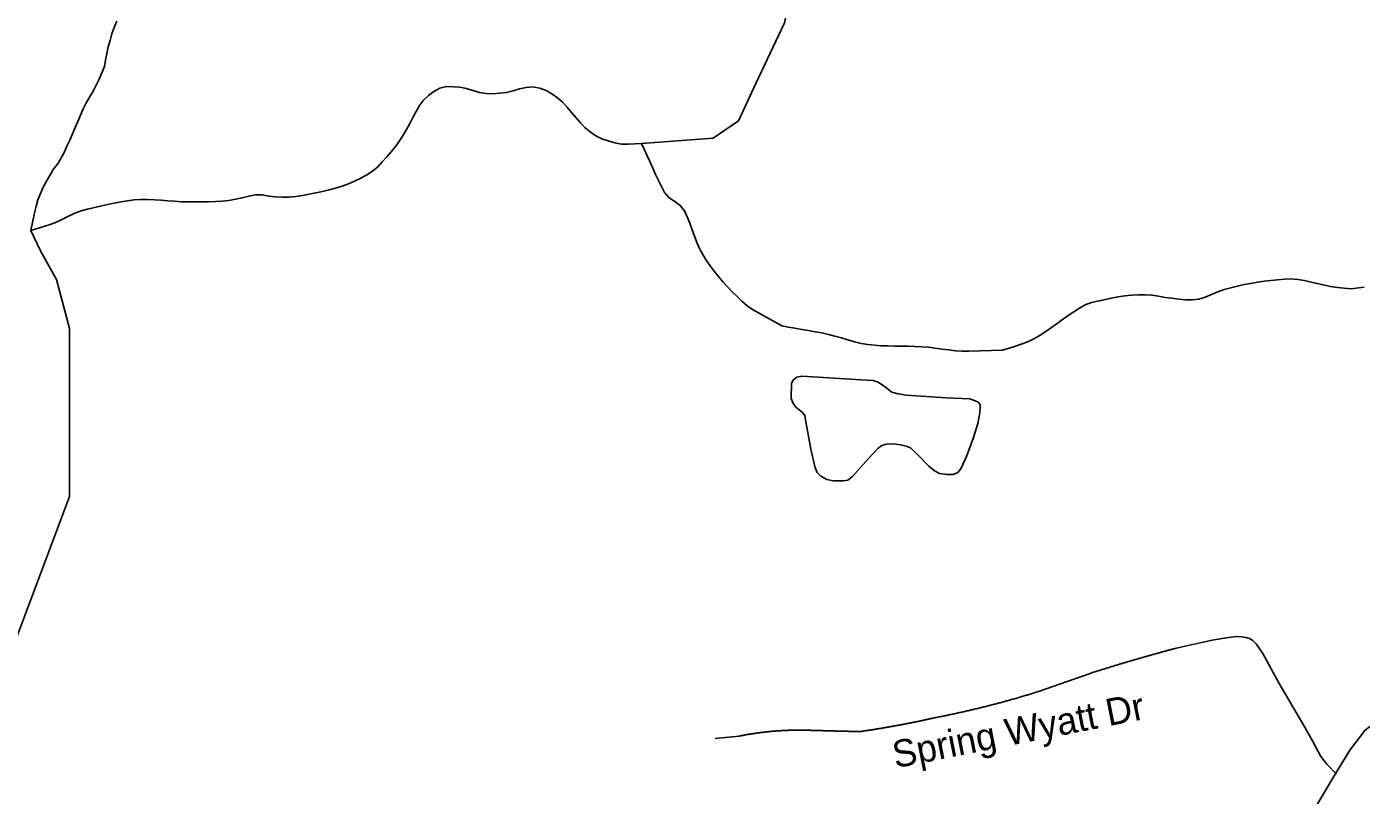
# Model space of a CAD drawing. Extents: x 1268485 to 1426702, y 514839 to 616766.
# Drawn here: x 1368974 to 1372208, y 578721 to 580582 of the extents above; entities that cross this region are included whole.
import ezdxf

# ---------------------------------------------------------------- set-up
doc = ezdxf.new("R2010")
doc.units = 0
for name, color, linetype in [('Old_Level_10', 7, 'Continuous'), ('Old_Level_32', 7, 'Continuous'), ('Old_Level_35', 7, 'Continuous'), ('Old_Level_59', 7, 'Continuous'), ('Old_Level_62', 7, 'Continuous')]:
    doc.layers.add(name, color=color, linetype=linetype)

msp = doc.modelspace()

# ---------------------------------------------------------------- linework, layer by layer
at = {"layer": 'Old_Level_32'}
msp.add_lwpolyline([(1371910.6, 576655.574), (1371892.791, 576906.416), (1371857.349, 577103.079), (1371809.221, 577464.051), (1371808.633, 577624.383), (1371820.451, 577719.221), (1371932.047, 578120.213), (1371973.349, 578278.277), (1372068.531, 578627.712), (1372091.002, 578681.599), (1372137.436, 578760.389), (1372179.896, 578830.687), (1372216.5, 578877.767), (1372353.066, 578985.733), (1372595.607, 579152.403), (1373269.099, 579626.769), (1373408.669, 579723.237), (1373553.053, 579810.368), (1373888.343, 580015.749), (1374048.769, 580124.663), (1374623.435, 580632.295), (1375057.447, 581050.787)], dxfattribs=at)
at = {"layer": 'Old_Level_35'}
for p, q in [((1371550.735, 579016.436), (1371425.551, 578972.504)), ((1370700.897, 578864.697), (1370642.149, 578858.443))]:
    msp.add_line(p, q, dxfattribs=at)
for points in [[(1371917.778, 579104.813), (1371906.705, 579105.685), (1371891.839, 579104.352), (1371875.845, 579101.943), (1371846.83, 579096.56), (1371759.273, 579077.491)], [(1372147.949, 578772.578), (1372124.676, 578796.518), (1372109.605, 578815.382), (1372090.74, 578851.523), (1372071.875, 578884.332), (1372009.129, 578992.137), (1371969.144, 579064.367), (1371953.047, 579087.692), (1371945.05, 579095.894), (1371936.848, 579101.072), (1371928.646, 579103.43), (1371917.778, 579104.813)], [(1371759.273, 579077.491), (1371757.12, 579076.875), (1371754.967, 579076.311), (1371752.916, 579075.748), (1371750.763, 579075.183), (1371748.61, 579074.62), (1371746.662, 579074.056), (1371744.509, 579073.492), (1371742.356, 579072.928), (1371740.203, 579072.364), (1371738.153, 579071.8), (1371736, 579071.185), (1371733.847, 579070.621), (1371731.796, 579070.057), (1371729.643, 579069.494), (1371727.49, 579068.878), (1371725.337, 579068.314), (1371723.286, 579067.751), (1371721.133, 579067.136), (1371718.98, 579066.571), (1371716.827, 579066.008), (1371714.777, 579065.393), (1371712.726, 579064.828), (1371710.676, 579064.265), (1371708.523, 579063.65), (1371706.37, 579063.085), (1371704.217, 579062.419), (1371702.166, 579061.855), (1371700.013, 579061.24), (1371697.86, 579060.676), (1371695.707, 579060.061), (1371693.656, 579059.497), (1371691.503, 579058.882), (1371689.453, 579058.318), (1371687.402, 579057.703), (1371685.249, 579057.139), (1371683.096, 579056.524), (1371681.046, 579055.858), (1371678.893, 579055.293), (1371676.74, 579054.678), (1371674.587, 579054.063), (1371672.639, 579053.5), (1371670.485, 579052.884), (1371668.332, 579052.269), (1371666.282, 579051.602), (1371664.129, 579051.039), (1371661.976, 579050.424), (1371659.925, 579049.809), (1371657.772, 579049.193), (1371655.722, 579048.578), (1371653.671, 579047.963), (1371651.518, 579047.399), (1371649.365, 579046.733), (1371647.212, 579046.118), (1371645.162, 579045.503), (1371643.111, 579044.887), (1371640.958, 579044.272), (1371638.907, 579043.605), (1371636.754, 579042.99), (1371634.601, 579042.375), (1371632.551, 579041.76), (1371630.5, 579041.145), (1371628.347, 579040.479), (1371626.297, 579039.864), (1371624.144, 579039.248), (1371621.991, 579038.582), (1371620.043, 579037.916), (1371617.89, 579037.3), (1371615.737, 579036.685), (1371613.584, 579036.07), (1371611.533, 579035.455), (1371609.38, 579034.737), (1371607.329, 579034.122), (1371605.279, 579033.507), (1371603.126, 579032.892), (1371600.973, 579032.174), (1371599.025, 579031.559), (1371596.872, 579030.944), (1371594.719, 579030.226), (1371592.668, 579029.611), (1371590.515, 579028.996), (1371588.465, 579028.329), (1371586.414, 579027.663), (1371584.261, 579027.048), (1371582.108, 579026.381), (1371580.16, 579025.766), (1371578.007, 579025.048), (1371575.854, 579024.433), (1371573.701, 579023.767), (1371571.753, 579023.1), (1371569.6, 579022.434), (1371567.549, 579021.819), (1371565.396, 579021.101), (1371563.346, 579020.434), (1371561.295, 579019.819), (1371559.142, 579019.102), (1371556.989, 579018.436), (1371555.041, 579017.82), (1371552.888, 579017.103), (1371550.735, 579016.436)], [(1371425.551, 578972.504), (1371422.988, 578971.684), (1371420.527, 578970.914), (1371417.964, 578970.197), (1371415.503, 578969.377), (1371413.145, 578968.608), (1371410.582, 578967.89), (1371408.121, 578967.07), (1371405.661, 578966.301), (1371403.098, 578965.583), (1371400.637, 578964.815), (1371398.176, 578964.045), (1371395.613, 578963.327), (1371393.255, 578962.559), (1371390.794, 578961.79), (1371388.231, 578961.072), (1371385.771, 578960.354), (1371383.208, 578959.637), (1371380.747, 578958.868), (1371378.286, 578958.201), (1371375.723, 578957.433), (1371373.263, 578956.663), (1371370.699, 578955.997), (1371368.239, 578955.228), (1371365.778, 578954.562), (1371363.215, 578953.895), (1371360.754, 578953.127), (1371358.294, 578952.46), (1371355.731, 578951.742), (1371353.27, 578951.076), (1371350.707, 578950.358), (1371348.246, 578949.641), (1371345.786, 578948.923), (1371343.222, 578948.256), (1371340.762, 578947.538), (1371338.301, 578946.923), (1371335.738, 578946.257), (1371333.277, 578945.54), (1371330.714, 578944.873), (1371328.254, 578944.207), (1371325.793, 578943.54), (1371323.23, 578942.874), (1371320.769, 578942.259), (1371318.206, 578941.541), (1371315.643, 578940.926), (1371313.08, 578940.259), (1371310.619, 578939.644), (1371308.158, 578938.926), (1371305.595, 578938.311), (1371303.135, 578937.696), (1371300.674, 578937.081), (1371298.111, 578936.415), (1371295.548, 578935.748), (1371292.985, 578935.133), (1371290.524, 578934.518), (1371287.961, 578933.852), (1371285.5, 578933.339), (1371283.04, 578932.672), (1371280.374, 578932.057), (1371277.913, 578931.442), (1371275.35, 578930.827), (1371272.89, 578930.263), (1371270.326, 578929.648), (1371267.763, 578928.981), (1371265.2, 578928.418), (1371262.739, 578927.803), (1371260.279, 578927.238), (1371257.613, 578926.675), (1371255.153, 578926.06), (1371252.589, 578925.495), (1371250.129, 578924.932), (1371247.463, 578924.368), (1371245.002, 578923.752), (1371242.542, 578923.189), (1371239.979, 578922.625), (1371237.415, 578922.061), (1371234.852, 578921.497), (1371232.392, 578920.933), (1371229.829, 578920.369), (1371227.265, 578919.856), (1371224.702, 578919.293), (1371222.242, 578918.729), (1371219.576, 578918.165), (1371217.115, 578917.703), (1371214.655, 578917.14), (1371211.989, 578916.627), (1371209.528, 578916.063), (1371206.965, 578915.55), (1371204.402, 578914.987), (1371201.839, 578914.525), (1371199.378, 578914.012), (1371196.713, 578913.449), (1371194.252, 578912.936), (1371191.791, 578912.424), (1371189.126, 578911.962), (1371186.665, 578911.449), (1371183.999, 578910.937), (1371181.539, 578910.424), (1371178.976, 578909.963), (1371176.413, 578909.45)], [(1371176.413, 578909.45), (1371174.67, 578909.04), (1371172.722, 578908.63), (1371170.876, 578908.168), (1371169.133, 578907.81), (1371167.288, 578907.4), (1371165.34, 578906.99), (1371163.494, 578906.58), (1371161.751, 578906.17), (1371159.906, 578905.76), (1371157.958, 578905.4), (1371156.215, 578904.99), (1371154.369, 578904.58), (1371152.524, 578904.17), (1371150.781, 578903.76), (1371148.833, 578903.401), (1371146.988, 578902.991), (1371145.245, 578902.632), (1371143.399, 578902.171), (1371141.451, 578901.812), (1371139.606, 578901.453), (1371137.863, 578901.043), (1371136.017, 578900.684), (1371134.172, 578900.326), (1371132.326, 578899.916), (1371130.481, 578899.505), (1371128.635, 578899.146), (1371126.79, 578898.736), (1371125.047, 578898.378), (1371123.099, 578898.018), (1371121.253, 578897.608), (1371119.408, 578897.301), (1371117.665, 578896.942), (1371115.717, 578896.583), (1371113.872, 578896.173), (1371112.026, 578895.814), (1371110.283, 578895.455), (1371108.335, 578895.148), (1371106.49, 578894.738), (1371104.644, 578894.379), (1371102.901, 578894.02), (1371100.953, 578893.712), (1371099.108, 578893.302), (1371097.262, 578892.944), (1371095.519, 578892.636), (1371093.674, 578892.226), (1371091.726, 578891.919), (1371089.881, 578891.559), (1371088.035, 578891.252), (1371086.292, 578890.893), (1371084.344, 578890.586), (1371082.499, 578890.176), (1371080.653, 578889.868), (1371078.91, 578889.509), (1371076.962, 578889.201), (1371075.117, 578888.894), (1371073.271, 578888.483), (1371071.426, 578888.176), (1371069.58, 578887.868), (1371067.735, 578887.51), (1371065.889, 578887.202), (1371064.044, 578886.895), (1371062.096, 578886.587), (1371060.25, 578886.228), (1371058.508, 578885.869), (1371056.662, 578885.562), (1371054.714, 578885.254), (1371052.869, 578884.947), (1371051.023, 578884.639), (1371049.28, 578884.332), (1371047.332, 578884.024), (1371045.487, 578883.665), (1371043.641, 578883.357), (1371041.796, 578883.05), (1371039.848, 578882.742), (1371038.105, 578882.434), (1371036.259, 578882.179), (1371034.414, 578881.871), (1371032.466, 578881.563), (1371030.62, 578881.256), (1371028.775, 578880.948), (1371027.032, 578880.691), (1371025.084, 578880.384), (1371023.239, 578880.076), (1371021.393, 578879.82), (1371019.548, 578879.513), (1371017.6, 578879.205), (1371015.754, 578878.949), (1371014.011, 578878.641), (1371012.166, 578878.385), (1371010.218, 578878.077), (1371008.372, 578877.821), (1371006.527, 578877.513), (1371004.579, 578877.257), (1371002.733, 578876.95), (1371000.888, 578876.693), (1370999.145, 578876.385), (1370997.3, 578876.129), (1370995.352, 578875.873), (1370993.506, 578875.565)], [(1370881.753, 578878.333), (1370880.01, 578878.385), (1370878.164, 578878.488), (1370876.216, 578878.538), (1370874.473, 578878.641), (1370872.628, 578878.693), (1370870.782, 578878.743), (1370869.039, 578878.795), (1370867.091, 578878.898), (1370865.246, 578878.898), (1370863.503, 578878.949), (1370861.658, 578879), (1370859.71, 578879), (1370857.864, 578879.051), (1370856.121, 578879.051), (1370854.276, 578879.051), (1370852.328, 578879.103), (1370850.585, 578879.103), (1370848.739, 578879.103), (1370846.894, 578879.103), (1370845.151, 578879.103), (1370843.203, 578879.103), (1370841.357, 578879.051), (1370839.512, 578879.051), (1370837.769, 578879.051), (1370835.924, 578879), (1370833.976, 578879), (1370832.233, 578878.949), (1370830.387, 578878.949), (1370828.542, 578878.898), (1370826.799, 578878.795), (1370824.851, 578878.795), (1370823.005, 578878.743), (1370821.16, 578878.693), (1370819.417, 578878.641), (1370817.469, 578878.488), (1370815.623, 578878.436), (1370813.88, 578878.385), (1370812.035, 578878.333), (1370810.087, 578878.18), (1370808.344, 578878.128), (1370806.499, 578878.026), (1370804.653, 578877.923), (1370802.91, 578877.821), (1370800.962, 578877.667), (1370799.117, 578877.565), (1370797.374, 578877.462), (1370795.528, 578877.308), (1370793.58, 578877.206), (1370791.837, 578877.052), (1370789.992, 578876.95), (1370788.146, 578876.795), (1370786.403, 578876.642), (1370784.455, 578876.488), (1370782.61, 578876.335), (1370780.867, 578876.18), (1370779.022, 578875.975), (1370777.176, 578875.822), (1370775.331, 578875.668), (1370773.485, 578875.514), (1370771.742, 578875.309), (1370769.897, 578875.104), (1370768.051, 578874.95), (1370766.206, 578874.745), (1370764.36, 578874.489), (1370762.515, 578874.335), (1370760.772, 578874.13), (1370758.926, 578873.874), (1370757.081, 578873.669), (1370755.236, 578873.464), (1370753.39, 578873.259), (1370751.647, 578873.002), (1370749.802, 578872.746), (1370747.956, 578872.489), (1370746.111, 578872.234), (1370744.368, 578871.977), (1370742.522, 578871.772), (1370740.574, 578871.516), (1370738.831, 578871.259), (1370736.986, 578871.003), (1370735.243, 578870.696), (1370733.397, 578870.439), (1370731.655, 578870.131), (1370729.707, 578869.875), (1370727.964, 578869.568), (1370726.118, 578869.311), (1370724.375, 578869.004), (1370722.53, 578868.696), (1370720.787, 578868.388), (1370718.839, 578868.081), (1370717.096, 578867.773), (1370715.25, 578867.415), (1370713.507, 578867.107), (1370711.662, 578866.748), (1370709.919, 578866.44), (1370707.971, 578866.082), (1370706.228, 578865.774), (1370704.485, 578865.364), (1370702.64, 578865.057), (1370700.897, 578864.697)], [(1370993.506, 578875.565), (1370992.378, 578875.617), (1370991.25, 578875.617), (1370990.123, 578875.617), (1370988.995, 578875.668), (1370987.867, 578875.668), (1370986.739, 578875.77), (1370985.612, 578875.77), (1370984.484, 578875.77), (1370983.356, 578875.822), (1370982.228, 578875.822), (1370981.1, 578875.822), (1370979.973, 578875.873), (1370978.845, 578875.873), (1370977.717, 578875.873), (1370976.589, 578875.924), (1370975.461, 578875.924), (1370974.334, 578875.924), (1370973.103, 578875.975), (1370971.976, 578875.975), (1370970.848, 578876.078), (1370969.72, 578876.078), (1370968.592, 578876.078), (1370967.464, 578876.129), (1370966.337, 578876.129), (1370965.209, 578876.18), (1370964.081, 578876.18), (1370962.953, 578876.18), (1370961.825, 578876.232), (1370960.8, 578876.232), (1370959.672, 578876.335), (1370958.545, 578876.335), (1370957.417, 578876.335), (1370956.289, 578876.385), (1370955.161, 578876.385), (1370954.034, 578876.437), (1370952.906, 578876.437), (1370951.778, 578876.437), (1370950.65, 578876.488), (1370949.522, 578876.488), (1370948.395, 578876.54), (1370947.267, 578876.54), (1370946.139, 578876.54), (1370945.011, 578876.642), (1370943.883, 578876.642), (1370942.756, 578876.693), (1370941.628, 578876.693), (1370940.5, 578876.745), (1370939.372, 578876.745), (1370938.245, 578876.745), (1370937.117, 578876.795), (1370935.989, 578876.795), (1370934.861, 578876.898), (1370933.733, 578876.898), (1370932.606, 578876.95), (1370931.478, 578876.95), (1370930.247, 578877.001), (1370929.12, 578877.001), (1370927.992, 578877.052), (1370926.864, 578877.052), (1370925.736, 578877.052), (1370924.609, 578877.103), (1370923.481, 578877.103), (1370922.353, 578877.206), (1370921.225, 578877.206), (1370920.097, 578877.257), (1370918.97, 578877.257), (1370917.842, 578877.308), (1370916.714, 578877.308), (1370915.586, 578877.36), (1370914.458, 578877.36), (1370913.331, 578877.462), (1370912.203, 578877.462), (1370911.075, 578877.513), (1370910.05, 578877.513), (1370908.922, 578877.565), (1370907.794, 578877.565), (1370906.666, 578877.616), (1370905.539, 578877.616), (1370904.411, 578877.667), (1370903.283, 578877.667), (1370902.155, 578877.77), (1370901.028, 578877.77), (1370899.9, 578877.821), (1370898.772, 578877.821), (1370897.644, 578877.872), (1370896.516, 578877.872), (1370895.389, 578877.923), (1370894.261, 578877.923), (1370893.133, 578878.026), (1370892.005, 578878.026), (1370890.877, 578878.077), (1370889.75, 578878.077), (1370888.622, 578878.128), (1370887.494, 578878.128), (1370886.366, 578878.18), (1370885.239, 578878.18), (1370884.111, 578878.231), (1370882.88, 578878.231), (1370881.753, 578878.333)]]:
    msp.add_lwpolyline(points, dxfattribs=at)
at = {"layer": 'Old_Level_59'}
for points in [[(1370464.062, 580299.396), (1370637.638, 580312.622), (1370698.946, 580354.284), (1370740.574, 580445.188), (1370810.6, 580591.441), (1370893.646, 580990.267), (1370987.662, 581096.689), (1371173.644, 581211.108), (1371332.662, 581263.704), (1371451.592, 581369.614), (1371497.114, 581454.813)], [(1369192.329, 580595.747), (1369186.177, 580580.471), (1369180.743, 580565.041), (1369176.027, 580549.252)], [(1369176.027, 580549.252), (1369171.926, 580533.309), (1369168.132, 580517.315), (1369164.749, 580501.372), (1369162.391, 580485.839), (1369156.137, 580470.717), (1369149.575, 580455.594), (1369142.603, 580440.677), (1369135.324, 580425.964), (1369126.712, 580411.97), (1369118.1, 580397.974), (1369110.923, 580383.211), (1369104.259, 580368.294), (1369097.697, 580353.222), (1369091.238, 580338.099)], [(1368983.996, 580089.063), (1369015.471, 580098.445), (1369031.055, 580103.52), (1369046.331, 580109.415), (1369061.198, 580116.335), (1369075.859, 580123.666), (1369090.725, 580130.741), (1369106.002, 580136.738), (1369121.893, 580140.891), (1369170.08, 580151.707), (1369186.177, 580155.142), (1369202.274, 580158.268), (1369218.473, 580160.934), (1369234.672, 580162.934), (1369250.973, 580164.062), (1369267.275, 580164.112), (1369283.679, 580163.446), (1369300.083, 580162.267), (1369316.488, 580160.883), (1369332.892, 580159.601), (1369349.398, 580158.679), (1369365.803, 580158.32), (1369382.207, 580158.166), (1369398.611, 580158.166), (1369415.015, 580158.423), (1369431.419, 580158.833), (1369447.823, 580159.653), (1369464.125, 580161.396), (1369480.222, 580164.523), (1369496.216, 580168.419), (1369512.21, 580172.212), (1369528.306, 580175.032), (1369544.711, 580175.545), (1369560.807, 580172.315), (1369577.109, 580170.469), (1369593.615, 580169.803), (1369610.02, 580169.906), (1369626.321, 580171.444), (1369642.52, 580174.058), (1369658.72, 580176.928), (1369674.816, 580180.107), (1369690.913, 580183.644), (1369706.907, 580187.488), (1369722.798, 580191.744), (1369738.485, 580196.408), (1369753.864, 580201.945), (1369768.832, 580208.609), (1369783.596, 580216.042), (1369798.052, 580223.885), (1369812.098, 580232.292), (1369824.607, 580243.058), (1369835.885, 580254.951), (1369846.855, 580267.203), (1369857.518, 580279.762), (1369867.77, 580292.578), (1369877.408, 580305.753), (1369886.327, 580319.594), (1369894.632, 580333.793), (1369902.629, 580348.096), (1369910.113, 580362.705), (1369917.598, 580377.316), (1369925.595, 580391.618), (1369935.54, 580404.741), (1369947.74, 580415.661), (1369960.966, 580425.451), (1369975.217, 580433.653), (1369991.006, 580437.704), (1370007.411, 580437.139), (1370023.815, 580435.909), (1370039.911, 580432.936), (1370055.598, 580427.912), (1370071.387, 580423.042), (1370087.483, 580420.582), (1370103.888, 580420.12), (1370120.394, 580421.145), (1370136.593, 580423.453), (1370152.587, 580427.349), (1370168.582, 580431.655), (1370184.576, 580435.243), (1370200.775, 580436.473), (1370217.179, 580433.653), (1370232.558, 580428.271), (1370246.809, 580419.812), (1370260.24, 580410.38), (1370272.543, 580399.461), (1370283.616, 580387.414), (1370294.278, 580374.958), (1370304.941, 580362.347), (1370315.706, 580349.992), (1370326.984, 580338.151), (1370339.595, 580327.539), (1370352.923, 580318.004), (1370367.79, 580310.981), (1370383.374, 580305.701), (1370399.265, 580301.139), (1370415.259, 580298.319), (1370431.561, 580297.806), (1370464.062, 580299.396)], [(1369091.238, 580338.099), (1369084.881, 580322.977), (1369078.422, 580307.906), (1369071.758, 580292.885), (1369064.889, 580278.019), (1369057.199, 580263.512), (1369048.485, 580249.619), (1369038.437, 580236.598), (1369030.132, 580222.399), (1369021.93, 580208.096), (1369014.241, 580193.589), (1369007.269, 580178.723), (1369001.528, 580163.497), (1368996.914, 580147.811), (1368993.12, 580131.817), (1368983.996, 580089.063)], [(1370464.062, 580299.396), (1370470.931, 580284.53), (1370477.8, 580269.561), (1370484.567, 580254.592), (1370491.333, 580239.674), (1370498.203, 580224.757), (1370505.277, 580209.891), (1370512.454, 580195.178), (1370519.938, 580180.671), (1370530.806, 580168.265), (1370544.647, 580159.396), (1370557.77, 580149.554), (1370567.92, 580136.687), (1370574.585, 580121.769), (1370580.736, 580106.442), (1370586.478, 580090.909), (1370592.219, 580075.377), (1370598.268, 580059.998), (1370604.83, 580044.977), (1370612.314, 580030.521), (1370620.926, 580016.732), (1370630.256, 580003.352), (1370640.099, 579990.177), (1370650.454, 579977.31), (1370661.219, 579964.751), (1370672.292, 579952.499), (1370683.775, 579940.503), (1370695.463, 579928.918), (1370707.356, 579917.64), (1370719.556, 579906.875), (1370732.885, 579897.545), (1370747.238, 579889.445), (1370803.73, 579858.329), (1370819.724, 579855.151), (1370835.821, 579852.228), (1370852.02, 579849.409), (1370868.322, 579846.641), (1370884.521, 579843.821), (1370900.72, 579840.745), (1370916.817, 579837.362), (1370932.708, 579833.363), (1370948.497, 579828.75), (1370964.184, 579823.931), (1370979.973, 579819.317), (1370995.864, 579815.371), (1371011.961, 579812.602), (1371028.365, 579810.91), (1371044.769, 579809.937), (1371061.173, 579809.27), (1371077.577, 579808.962), (1371093.982, 579808.757), (1371110.386, 579808.552), (1371126.79, 579808.194), (1371143.194, 579807.527), (1371159.496, 579806.246), (1371175.797, 579804.246), (1371192.099, 579801.94), (1371208.401, 579799.684), (1371224.702, 579797.787), (1371241.004, 579796.711), (1371257.408, 579796.659), (1371338.916, 579799.069), (1371354.603, 579803.836), (1371370.289, 579808.809), (1371385.976, 579814.243), (1371401.252, 579820.343), (1371416.016, 579827.519), (1371430.062, 579835.671), (1371443.903, 579844.488), (1371457.436, 579853.818), (1371470.867, 579863.455), (1371484.196, 579873.144), (1371497.627, 579882.781), (1371511.16, 579892.111), (1371524.899, 579900.928), (1371539.047, 579908.977), (1371554.529, 579914.359), (1371602.818, 579925.124), (1371618.915, 579928.457), (1371635.114, 579931.071), (1371651.416, 579932.711), (1371667.82, 579933.378), (1371684.327, 579933.276), (1371700.731, 579932.711), (1371716.725, 579929.892), (1371732.821, 579926.867), (1371749.328, 579924.663), (1371765.835, 579922.51), (1371782.239, 579921.126), (1371798.541, 579921.023), (1371814.432, 579922.92), (1371830.016, 579927.534), (1371845.292, 579933.839), (1371860.671, 579940.452), (1371876.153, 579945.937), (1371892.044, 579950.295), (1371907.936, 579954.242), (1371924.032, 579957.779), (1371940.129, 579960.906), (1371956.328, 579963.572)], [(1368944.626, 579089.589), (1369077.602, 579444.739), (1369077.602, 579851.716), (1369046.639, 579970.492), (1369007.778, 580039.47), (1368983.996, 580089.063)], [(1371956.328, 579963.572), (1371972.527, 579965.93), (1371988.931, 579968.032), (1372005.233, 579969.723), (1372021.637, 579970.953), (1372037.939, 579971.723), (1372054.24, 579970.646), (1372070.542, 579967.827), (1372086.536, 579964.084), (1372133.801, 579952.909), (1372150.102, 579950.705), (1372166.506, 579948.962), (1372182.808, 579947.885), (1372214.694, 579951.423)]]:
    msp.add_lwpolyline(points, dxfattribs=at)
at = {"layer": 'Old_Level_62'}
for points in [[(1369176.027, 580549.252), (1369171.926, 580533.309), (1369168.132, 580517.315), (1369164.749, 580501.372), (1369162.391, 580485.839), (1369156.137, 580470.717), (1369149.575, 580455.594), (1369142.603, 580440.677), (1369135.324, 580425.964), (1369126.712, 580411.97), (1369118.1, 580397.974), (1369110.923, 580383.211), (1369104.259, 580368.294), (1369097.697, 580353.222), (1369091.238, 580338.099)], [(1369091.238, 580338.099), (1369084.881, 580322.977), (1369078.422, 580307.906), (1369071.758, 580292.885), (1369064.889, 580278.019), (1369057.199, 580263.512), (1369048.485, 580249.619), (1369038.437, 580236.598), (1369030.132, 580222.399), (1369021.93, 580208.096), (1369014.241, 580193.589), (1369007.269, 580178.723), (1369001.528, 580163.497), (1368996.914, 580147.811), (1368993.12, 580131.817), (1368983.996, 580089.063)], [(1370840.332, 579734.067), (1370852.328, 579736.528), (1370995.864, 579727.454), (1371025.187, 579725.353), (1371036.977, 579721.559), (1371055.534, 579709.256), (1371070.606, 579697.671), (1371081.678, 579693.928), (1371105.259, 579689.879), (1371202.147, 579683.983), (1371259.356, 579681.215), (1371272.479, 579676.704), (1371279.451, 579673.013), (1371284.167, 579667.323), (1371284.68, 579660.351), (1371283.757, 579647.791), (1371278.939, 579621.391), (1371268.276, 579587.455), (1371251.154, 579541.831), (1371237.928, 579511.432), (1371230.034, 579503.23), (1371219.371, 579497.95), (1371203.377, 579498.308), (1371185.947, 579500.821), (1371174.259, 579506.715), (1371160.521, 579518.198), (1371131.301, 579548.239), (1371115.512, 579562.592), (1371105.157, 579567.052), (1371091.931, 579570.128), (1371073.886, 579571.974), (1371057.072, 579571.717), (1371045.897, 579568.488), (1371037.285, 579561.721), (1371013.704, 579536.5), (1370974.949, 579493.439), (1370963.568, 579484.672), (1370953.111, 579482.827), (1370928.607, 579482.724), (1370912.613, 579485.903), (1370898.157, 579493.951), (1370889.34, 579502.564), (1370884.726, 579514.507), (1370873.961, 579559.466), (1370861.658, 579630.259), (1370859.812, 579640.769), (1370853.661, 579648.561), (1370837.974, 579660.812), (1370830.49, 579671.475), (1370826.594, 579682.753), (1370827.414, 579718.996), (1370831.822, 579727.301), (1370840.332, 579734.067)]]:
    msp.add_lwpolyline(points, dxfattribs=at)

# ---------------------------------------------------------------- texts
at = {"layer": 'Old_Level_10'}
msp.add_text('Spring Wyatt Dr', height=65.61666, rotation=11.158081, dxfattribs=at).set_placement((1371079.132, 578786.649))

doc.saveas('drawing.dxf')
